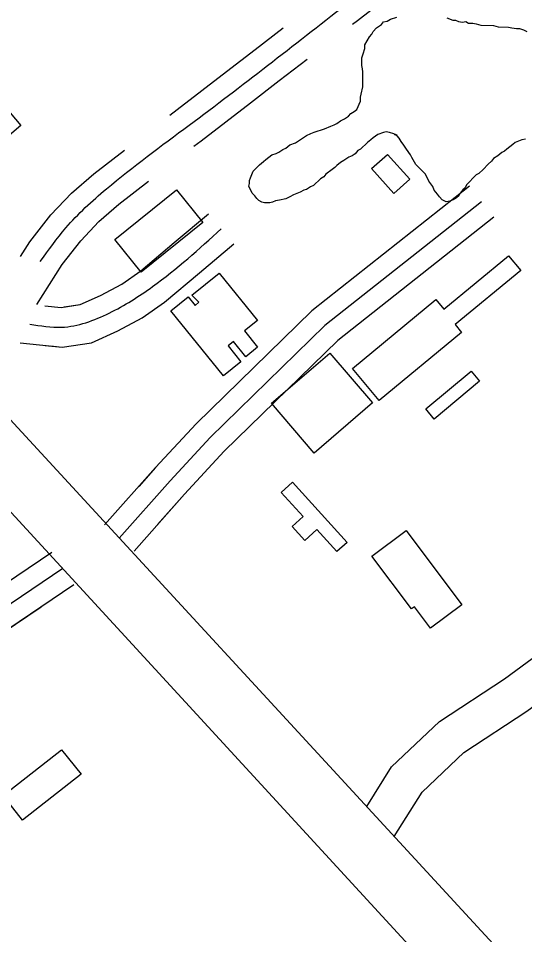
# Model space of a CAD drawing. Extents: x 3887375 to 3925618, y 296674 to 322633.
# Drawn here: x 3897618 to 3898004, y 305379 to 306078 of the extents above; entities that cross this region are included whole.
import ezdxf

# ---------------------------------------------------------------- set-up
doc = ezdxf.new("R2010")
doc.units = 0
for name, color, linetype in [('V-BLDG-OTLN', 7, 'Continuous'), ('V-RIVR-EDGE', 7, 'Continuous'), ('V-ROAD-CNTR', 7, 'Continuous'), ('V-SITE-VEGE', 7, 'Continuous')]:
    doc.layers.add(name, color=color, linetype=linetype)

msp = doc.modelspace()

# ---------------------------------------------------------------- linework, layer by layer
at = {"layer": 'V-BLDG-OTLN'}
for points in [[(3897620.31, 305996.04), (3897587.05, 305967.81), (3897567.87, 305990.41), (3897601.13, 306018.64)], [(3897887.54, 305963.29), (3897899.77, 305974.02), (3897916.82, 305955.07), (3897904.75, 305944.19)], [(3897692.09, 305909.27), (3897739.02, 305947.01), (3897759.04, 305922.11), (3897712.11, 305884.37)], [(3897936.8, 305863.33), (3897942.78, 305856.1), (3897992.07, 305896.84), (3898001.38, 305885.58), (3897951.42, 305844.28), (3897956.28, 305838.4), (3897893.41, 305786.43), (3897873.26, 305810.81)], [(3897750.68, 305866.65), (3897771.52, 305883.49), (3897800.68, 305847.39), (3897790.85, 305839.45), (3897800.82, 305827.09), (3897791.87, 305819.86), (3897782.52, 305831.43), (3897778.36, 305828.08), (3897788.15, 305815.97), (3897774.83, 305805.21), (3897734.73, 305854.84), (3897747.86, 305865.45), (3897753.13, 305858.93), (3897756.16, 305861.37)], [(3897811.47, 305784.43), (3897855.97, 305822.56), (3897888.52, 305784.58), (3897844.02, 305746.45)], [(3897963.62, 305808.87), (3897970.07, 305801.14), (3897935.47, 305772.3), (3897929.02, 305780.03)], [(3897827.4, 305724.19), (3897869, 305678.25), (3897861.35, 305671.33), (3897846.07, 305688.21), (3897836.83, 305679.85), (3897827.2, 305690.49), (3897835.48, 305697.98), (3897818.8, 305716.4)], [(3897913.97, 305687.3), (3897956.5, 305630.84), (3897932.62, 305612.85), (3897920.3, 305629.2), (3897918.2, 305627.62), (3897887.99, 305667.73)], [(3897651.35, 305520.31), (3897666.23, 305501.74), (3897621.69, 305466.68), (3897606.96, 305485.38)]]:
    msp.add_lwpolyline(points, close=True, dxfattribs=at)
at = {"layer": 'V-RIVR-EDGE'}
msp.add_spline([(3894498.05, 310522.42), (3894530.03, 310496.11), (3894553.78, 310474.69), (3894579.94, 310451.31), (3894614.83, 310419.17), (3894633.24, 310400.67), (3894662.79, 310372.43), (3894685.08, 310353.44), (3894692.35, 310347.11), (3894709.79, 310328.13), (3894746.59, 310285.3), (3894785.84, 310252.18), (3894809.57, 310225.9), (3894830.41, 310205.45), (3894852.71, 310189.85), (3894866.75, 310171.85), (3894915.18, 310120.25), (3894950.06, 310083.74), (3894971.37, 310062.81), (3894999, 310039.43), (3895025.16, 310017.03), (3895052.79, 309992.68), (3895092.99, 309952.27), (3895110.91, 309932.8), (3895141.44, 309903.1), (3895188.91, 309855.88), (3895222.82, 309821.31), (3895255.75, 309784.32), (3895319.22, 309722.49), (3895350.7, 309688.42), (3895358.44, 309676.26), (3895364.73, 309669.44), (3895374.92, 309663.11), (3895388.97, 309650.44), (3895410.77, 309628.05), (3895448.54, 309583.28), (3895480.52, 309554.06), (3895503.76, 309527.78), (3895533.8, 309499.54), (3895577.4, 309454.75), (3895606.95, 309425.54), (3895653.45, 309378.81), (3895685.92, 309349.1), (3895719.83, 309314.54), (3895749.38, 309285.81), (3895790.55, 309242.49), (3895837.06, 309195.75), (3895863.69, 309164.12), (3895900.02, 309127.61), (3895944.1, 309081.37), (3895955.73, 309070.65), (3895974.63, 309054.58), (3896002.25, 309033.14), (3896032.78, 309003.93), (3896062.81, 308972.29), (3896082.67, 308950.39), (3896119.48, 308911.93), (3896139.34, 308892.46), (3896151.96, 308889.51), (3896163.12, 308883.66), (3896167.95, 308873.93), (3896170.35, 308862.27), (3896184.39, 308844.27), (3896211.03, 308816.04), (3896224.12, 308810.18), (3896236.73, 308802.37), (3896249.8, 308786.8), (3896255.61, 308776.59), (3896270.64, 308766.35), (3896280.32, 308753.22), (3896295.82, 308737.15), (3896375.27, 308661.2), (3896425.17, 308610.08), (3896464.41, 308570.65), (3896519.63, 308515.64), (3896548.69, 308483.03), (3896563.22, 308467.45), (3896597.61, 308430.94), (3896635.89, 308396.37), (3896666.41, 308365.7), (3896681.42, 308349.64), (3896712.43, 308320.42), (3896746.34, 308287.31), (3896777.36, 308260.04), (3896801.58, 308235.7), (3896820.47, 308215.26), (3896842.76, 308195.29), (3896851.46, 308181.19), (3896882.46, 308148.57), (3896918.81, 308116.43), (3896962.9, 308074.56), (3896997.76, 308033.19), (3897029.24, 307998.63), (3897042.32, 307985), (3897083.5, 307945.57), (3897107.23, 307918.31), (3897123.21, 307898.85), (3897130, 307898.83), (3897142.13, 307892.97), (3897145.99, 307882.28), (3897149.85, 307874.01), (3897162.93, 307860.38), (3897188.6, 307833.12), (3897229.29, 307788.83), (3897267.56, 307752.31), (3897300.5, 307715.81), (3897334.4, 307680.27), (3897361.53, 307651.07), (3897384.78, 307628.19), (3897411.42, 307598.98), (3897445.81, 307563.45), (3897494.26, 307516.71), (3897543.17, 307462.68), (3897584.83, 307418.38), (3897609.05, 307394.04), (3897646.83, 307355.58), (3897678.81, 307323.94), (3897715.15, 307290.34), (3897751.96, 307253.34), (3897766.97, 307236.31), (3897837.68, 307158.43), (3897886.6, 307104.4), (3897936, 307048.43), (3897965.54, 307015.34), (3898010.59, 306970.06), (3898027.54, 306949.14), (3898044.99, 306935.98), (3898063.87, 306914.08), (3898089.05, 306882.46), (3898117.14, 306854.7), (3898160.23, 306801.18), (3898195.59, 306763.7), (3898235.79, 306719.89), (3898261.46, 306693.6), (3898297.3, 306650.78), (3898332.65, 306612.33), (3898369.94, 306568.04), (3898397.54, 306534.95), (3898422.23, 306505.75), (3898462.9, 306455.14), (3898495.34, 306417.18), (3898521.97, 306382.15), (3898601.37, 306284.34), (3898652.22, 306228.37), (3898693.37, 306177.28), (3898729.68, 306130.57), (3898777.13, 306074.12), (3898825.55, 306014.26), (3898848.79, 305986.04), (3898903.98, 305917.43), (3898957.25, 305854.65), (3898984.35, 305818.16), (3899049.73, 305744.67), (3899107.84, 305679.45), (3899129.14, 305651.72), (3899142.69, 305630.31), (3899156.24, 305611.83), (3899175.12, 305587.98), (3899224.03, 305529.59), (3899255.99, 305493.57), (3899288.9, 305449.3), (3899312.61, 305415.24), (3899375.55, 305336.9), (3899410.9, 305296.02), (3899442.85, 305252.24), (3899470.43, 305211.86), (3899531.42, 305133.52), (3899579.35, 305071.24), (3899616.14, 305025.99), (3899647.13, 304986.09), (3899690.7, 304931.1), (3899729.41, 304876.62), (3899753.62, 304846.93), (3899770.56, 304821.64), (3899817.5, 304755.48), (3899845.56, 304713.16), (3899868.3, 304677.16), (3899889.6, 304650.4), (3899911.39, 304623.64), (3899955.44, 304569.14), (3899987.39, 304526.81), (3900012.56, 304494.21), (3900025.63, 304476.21), (3900037.24, 304456.75), (3900061.94, 304431.93), (3900070.67, 304424.13), (3900074.53, 304414.41), (3900074.99, 304404.21), (3900073.03, 304397.9), (3900071.55, 304388.68), (3900071.54, 304383.82), (3900075.9, 304378.96), (3900087.05, 304374.07), (3900096.26, 304367.74), (3900108.39, 304362.37), (3900117.11, 304353.6), (3900140.84, 304326.35), (3900165.54, 304299.09), (3900226.07, 304227.55), (3900277.87, 304164.29), (3900319.98, 304105.91), (3900352.41, 304062.61), (3900384.36, 304023.2), (3900411.47, 303988.16), (3900438.1, 303954.1), (3900462.8, 303926.85), (3900556.24, 303812.49), (3900597.89, 303762.85), (3900633.71, 303716.63), (3900652.59, 303691.33), (3900701.96, 303626.62), (3900774.57, 303530.77), (3900849.12, 303437.34), (3900903.35, 303371.16), (3900928.05, 303343.42), (3900948.87, 303317.63), (3901001.17, 303258.26), (3901038.95, 303216.88), (3901074.78, 303173.09), (3901092.2, 303147.31), (3901171.6, 303050.47), (3901205, 303008.62), (3901238.41, 302968.23), (3901274.74, 302927.83), (3901303.3, 302893.77), (3901343.98, 302847.53), (3901366.73, 302816.4), (3901404.5, 302770.17), (3901454.38, 302715.17), (3901507.18, 302659.19), (3901551.73, 302608.09), (3901584.66, 302570.61), (3901650.02, 302491.29), (3901680.99, 302443.62), (3901717.76, 302388.17), (3901785.52, 302298.16), (3901789.55, 302293.3)], degree=3, dxfattribs=at)
at = {"layer": 'V-ROAD-CNTR'}
for points in [[(3894371.05, 309296.79), (3895247.1, 308350.16), (3895855.91, 307682.01), (3896518.9, 306958), (3897377.51, 306026.63), (3898170.2, 305166.42), (3899138.1, 304112.58), (3899638.53, 303569.43)], [(3894332.83, 309265.64), (3895354.36, 308156.78), (3896156.88, 307283.54), (3897344.8, 305992.84), (3898830.34, 304376.58), (3899598.23, 303541.09)], [(3897873.08, 306073.21), (3897876.86, 306076.11), (3897928.69, 306116.43), (3897958.59, 306141.68)], [(3897777.13, 306037.18), (3897799.01, 306054.03), (3897820.27, 306070.4)], [(3897795.44, 306013.41), (3897817.31, 306030.26), (3897838.58, 306046.63)], [(3897734, 306003.96), (3897739.5, 306008.2), (3897777.13, 306037.18)], [(3897752.3, 305980.19), (3897757.8, 305984.43), (3897795.44, 306013.41)], [(3897620.23, 305896.29), (3897627.2, 305907.39), (3897643.34, 305927.86), (3897659.11, 305944.43), (3897676, 305959.3), (3897699.49, 305977.39)], [(3897632.56, 305859.52), (3897651.75, 305890.07), (3897666.03, 305908.19), (3897679.93, 305922.78), (3897695.08, 305936.13), (3897717.79, 305953.62)], [(3897962.24, 305949.72), (3897842.24, 305854.86), (3897753.97, 305768.76), (3897723, 305735.33), (3897684.2, 305691.6)], [(3897962.24, 305949.72), (3897842.24, 305854.86), (3897753.97, 305768.76), (3897723, 305735.33), (3897710.27, 305720.98)], [(3897971.54, 305937.95), (3897852.15, 305843.57), (3897764.71, 305758.28), (3897734.12, 305725.25), (3897695.42, 305681.65)], [(3897638.63, 305858.67), (3897651.07, 305857.45), (3897665.66, 305859.59), (3897681.13, 305866.56), (3897697.24, 305875.15), (3897711.71, 305885.24), (3897737.35, 305906.78), (3897763.51, 305928.77)], [(3897653.34, 305857.79), (3897665.66, 305859.59), (3897681.13, 305866.56), (3897697.24, 305875.15), (3897711.71, 305885.24), (3897737.35, 305906.78), (3897763.51, 305928.77)], [(3897660.21, 305858.79), (3897665.66, 305859.59), (3897681.13, 305866.56), (3897697.24, 305875.15), (3897711.71, 305885.24), (3897737.35, 305906.78), (3897763.51, 305928.77)], [(3897980.84, 305926.19), (3897862.07, 305832.29), (3897775.46, 305747.81), (3897745.23, 305715.18), (3897706.64, 305671.69)], [(3897980.84, 305926.19), (3897862.07, 305832.29), (3897775.46, 305747.81), (3897745.23, 305715.18), (3897724.57, 305691.89)], [(3897619.86, 305830.37), (3897651.79, 305827.23), (3897674.16, 305830.52), (3897694.37, 305839.62), (3897712.93, 305849.52), (3897729.97, 305861.4), (3897756.65, 305883.82), (3897782.81, 305905.8)], [(3897638.92, 305828.5), (3897651.79, 305827.23), (3897674.16, 305830.52), (3897694.37, 305839.62), (3897712.93, 305849.52), (3897729.97, 305861.4), (3897756.65, 305883.82), (3897782.81, 305905.8)], [(3897643.14, 305828.08), (3897651.79, 305827.23), (3897674.16, 305830.52), (3897694.37, 305839.62), (3897712.93, 305849.52), (3897729.97, 305861.4), (3897756.65, 305883.82), (3897782.81, 305905.8)], [(3897643.88, 305670.73), (3897510.32, 305580.51), (3897461.58, 305544.22)], [(3897652.28, 305658.3), (3897519, 305568.27), (3897470.54, 305532.19)], [(3897660.68, 305645.87), (3897527.69, 305556.03), (3897479.49, 305520.16)], [(3897635.76, 305629.04), (3897527.69, 305556.03), (3897479.49, 305520.16)], [(3897883.98, 305477.03), (3897902.83, 305507.15), (3897939.4, 305541.78), (3897988.94, 305574.41), (3898027.35, 305602.61), (3898066.08, 305631.04)], [(3897905.05, 305454.16), (3897926.24, 305487.99), (3897958.11, 305518.18), (3898006.08, 305549.78), (3898045.11, 305578.43), (3898083.83, 305606.85)]]:
    msp.add_lwpolyline(points, dxfattribs=at)
for points in [[(3898676.43, 305915.91), (3898551.87, 306070.29), (3898364.89, 306290.32), (3898192.19, 306484.1), (3897998.73, 306690.52), (3897850.15, 306850.22)], [(3897635.21, 305892.34), (3897654.68, 305918.03), (3897685.54, 305947.72), (3897748.65, 305996.31), (3897867.67, 306087.97), (3897969.13, 306170.21), (3898053.81, 306247.69), (3898126.18, 306314.19), (3898196.75, 306376.96), (3898248.2, 306422.82)], [(3897627.25, 305844.72), (3897651.43, 305842.34), (3897687.75, 305853.09), (3897720.84, 305873.32), (3897773.16, 305917.29)]]:
    msp.add_spline(points, degree=3, dxfattribs=at)
at = {"layer": 'V-SITE-VEGE'}
for points in [[(3897807, 305970.09), (3897811.76, 305973.68), (3897814.92, 305974.69), (3897817.02, 305975.7), (3897820.19, 305977.75), (3897822.3, 305978.77), (3897825.47, 305981.34), (3897829.68, 305982.85), (3897832.84, 305984.9), (3897834.95, 305986.44), (3897838.12, 305988.49), (3897841.28, 305990.02), (3897843.91, 305991.03), (3897851.79, 305993.54), (3897856.53, 305995.56), (3897859.16, 305996.57), (3897861.26, 305997.59), (3897863.91, 305999.65), (3897867.07, 306001.17), (3897870.23, 306003.22), (3897871.83, 306005.29), (3897874.47, 306006.83), (3897876.58, 306008.37), (3897879.28, 306014.61), (3897879.32, 306017.74), (3897879.88, 306019.83), (3897881, 306025.57), (3897881.16, 306037.08), (3897880.67, 306039.17), (3897880.18, 306041.79), (3897880.26, 306047.55), (3897881.35, 306050.67), (3897882.45, 306054.84), (3897882.48, 306057.46), (3897886.23, 306063.68), (3897887.83, 306065.75), (3897888.91, 306067.83), (3897891.56, 306070.41), (3897895.25, 306072.97), (3897896.85, 306075.05), (3897899.47, 306075.53), (3897902.11, 306077.07), (3897906.84, 306078.57)], [(3897945.02, 306078.05), (3897949.7, 306076.41), (3897951.79, 306076.38), (3897953.87, 306075.31), (3897957, 306074.74), (3897959.63, 306075.23), (3897961.7, 306074.16), (3897964.84, 306074.11), (3897967.45, 306073.55), (3897971.1, 306072.46), (3897980.51, 306072.33), (3897984.16, 306071.23), (3897992, 306071.12), (3897994.61, 306070.57), (3897998.26, 306069.99), (3898000.36, 306069.96), (3898003.48, 306068.87), (3898006.08, 306067.79)], [(3898004.96, 305985.68), (3898002.33, 305985.19), (3897997.07, 305983.17), (3897995.48, 305981.63), (3897990.73, 305978.03), (3897989.13, 305976.48), (3897987.03, 305975.47), (3897983.85, 305972.89), (3897980.69, 305970.84), (3897979.09, 305968.77), (3897976.45, 305966.71), (3897972.73, 305962.58), (3897969.55, 305959.49), (3897967.44, 305958.47), (3897964.79, 305955.89), (3897962.66, 305953.3), (3897960.01, 305950.73), (3897958.93, 305948.65), (3897957.35, 305947.1), (3897955.22, 305944.51), (3897954.14, 305942.44), (3897952.55, 305940.89), (3897949.92, 305939.36), (3897947.29, 305938.35), (3897944.66, 305937.86), (3897941.55, 305939.47), (3897939.48, 305941.59), (3897937.94, 305943.7), (3897935.37, 305946.88), (3897934.36, 305949.51), (3897931.28, 305953.73), (3897928.74, 305959), (3897921.52, 305966.42), (3897918.45, 305971.7), (3897917.43, 305973.8), (3897914.35, 305978.03), (3897912.3, 305981.2), (3897910.25, 305983.84), (3897908.71, 305986.48), (3897907.17, 305988.07), (3897905.09, 305989.14), (3897907.17, 305988.59), (3897904.57, 305989.67), (3897901.45, 305990.76), (3897898.84, 305991.32), (3897896.74, 305990.83), (3897892.54, 305989.32), (3897888.84, 305986.75), (3897887.25, 305985.21), (3897884.6, 305983.15), (3897879.3, 305977.99), (3897877.2, 305976.97), (3897875.07, 305974.39), (3897872.96, 305972.84), (3897870.33, 305971.83), (3897866.63, 305969.27), (3897863.99, 305967.74), (3897861.35, 305965.68), (3897859.76, 305964.13), (3897857.64, 305962.59), (3897852.89, 305959), (3897851.29, 305956.92), (3897848.65, 305955.39), (3897843.35, 305950.23), (3897841.24, 305949.22), (3897838.08, 305947.17), (3897835.98, 305946.67), (3897833.34, 305945.14), (3897828.08, 305943.12), (3897825.45, 305941.59), (3897822.29, 305940.06), (3897817.56, 305939.08), (3897814.42, 305938.6), (3897812.31, 305937.58), (3897810.21, 305937.09), (3897806.03, 305937.15), (3897803.95, 305937.7), (3897801.87, 305938.78), (3897800.32, 305940.36), (3897798.78, 305942.48), (3897796.72, 305944.6), (3897794.17, 305949.86), (3897794.73, 305951.95), (3897794.75, 305954.04), (3897795.31, 305956.12), (3897797.47, 305961.33), (3897802.24, 305965.97), (3897805.41, 305968.54), (3897807, 305970.09)]]:
    msp.add_lwpolyline(points, dxfattribs=at)

doc.saveas('drawing.dxf')
